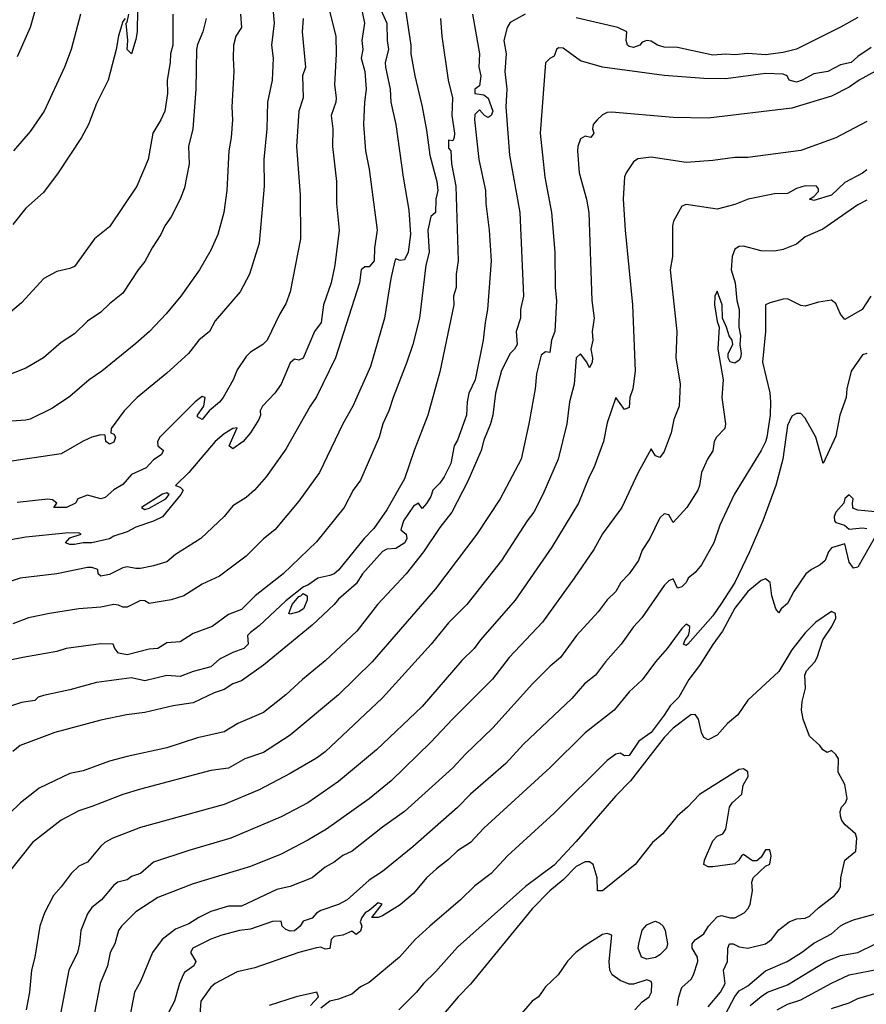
# Model space of a CAD drawing. Header units: metres. Extents: x -46681 to -43747, y -240911 to -237677.
# Tile 461 of 656: x -44111 to -44015, y -239834 to -239722. Entities that reach past the tile are written whole.
import ezdxf

# ---------------------------------------------------------------- set-up
doc = ezdxf.new("R2010")
doc.units = ezdxf.units.M
doc.layers.add('CONTOUR_INDEX', color=1, linetype='Continuous')
doc.layers.add('CONTOUR_INTER', color=3, linetype='Continuous')

msp = doc.modelspace()

# ---------------------------------------------------------------- linework, layer by layer
at = {"layer": 'CONTOUR_INDEX'}
for points, elevation in [([(-44108.6, -239719.44), (-44109.62, -239723.02), (-44111.1, -239726.36)], 125), ([(-44085.74, -239721.52), (-44085.63, -239723.02), (-44086.26, -239724.02), (-44086.52, -239725.02), (-44086.58, -239726.52), (-44086.48, -239728.02), (-44086.72, -239732.02), (-44086.65, -239733.52), (-44086.78, -239735.52), (-44087.07, -239737.02), (-44087.3, -239741.52), (-44087.61, -239744.02), (-44088.32, -239746.52), (-44089.1, -239748.29), (-44090.39, -239750.52), (-44092.49, -239753.52), (-44094.17, -239755.52), (-44096.07, -239757.52), (-44097.6, -239758.89), (-44101.49, -239762.02), (-44102.91, -239763.02), (-44105.1, -239764.92), (-44107.1, -239766.23), (-44109.6, -239767.46), (-44110.1, -239767.61), (-44117.6, -239768.12)], 120), ([(-44069.8, -239721.02), (-44069.11, -239722.52), (-44069.08, -239724.52), (-44068.92, -239725.52), (-44069.3, -239727.02), (-44069.26, -239727.52), (-44068.75, -239730.02), (-44068.64, -239731.52), (-44068.07, -239734.02), (-44067.26, -239740.02), (-44066.6, -239743.75), (-44066.44, -239746.52), (-44066.69, -239748.52), (-44067.1, -239749.39), (-44067.6, -239749.47), (-44068.1, -239749.27), (-44068.21, -239749.52), (-44068.65, -239751.52), (-44069.39, -239756.02), (-44070.96, -239761.52), (-44072.97, -239766.02), (-44074.1, -239768.02), (-44076.74, -239773.52), (-44079.1, -239776.78), (-44081.83, -239780.02), (-44083.1, -239781.05), (-44085.07, -239783.02), (-44088.1, -239785.31), (-44090.1, -239786.2), (-44092.18, -239787.52), (-44093.6, -239787.98), (-44096.1, -239788.4), (-44096.6, -239788.08), (-44097.1, -239788.05), (-44098.6, -239788.82), (-44099.1, -239788.83), (-44099.6, -239788.57), (-44100.1, -239788.51), (-44101.6, -239788.8), (-44104.1, -239789), (-44107.43, -239789.52), (-44109.79, -239790.02), (-44111.6, -239790.69)], 115), ([(-44014.1, -239725.31), (-44015.6, -239726.32), (-44016.36, -239727.02), (-44017.6, -239727.27), (-44019.02, -239728.02), (-44020.6, -239728.28), (-44021.93, -239729.02), (-44022.6, -239729.24), (-44023.43, -239729.02), (-44023.64, -239728.52), (-44024.1, -239728.33), (-44026.1, -239728.26), (-44030.6, -239728.87), (-44033.1, -239728.8), (-44037.6, -239728.48), (-44044.6, -239727.52), (-44047.1, -239726.81), (-44049.1, -239725.37), (-44049.6, -239725.34), (-44049.86, -239725.52), (-44050.1, -239726.29), (-44050.6, -239726.56), (-44051.1, -239727.03), (-44051.7, -239735.02), (-44051.16, -239740.02), (-44050.41, -239744.02), (-44050.04, -239748.52), (-44050, -239752.52), (-44049.86, -239754.02), (-44050.04, -239757.52), (-44050.41, -239758.52), (-44050.6, -239759.91), (-44051.1, -239759.82), (-44051.6, -239760.21), (-44052.1, -239762.35), (-44052.27, -239764.02), (-44052.99, -239768.02), (-44053.87, -239772.02), (-44056.25, -239776.52), (-44058.88, -239780.52), (-44063.6, -239786.72), (-44070.79, -239795.02), (-44074.6, -239798.75), (-44080.1, -239803.33), (-44083.1, -239805.3), (-44085.23, -239806.02), (-44087.1, -239807.1), (-44089.1, -239807.35), (-44097.1, -239809.46), (-44099.1, -239810.07), (-44102.6, -239811.45), (-44104.1, -239811.91), (-44106.1, -239812.98), (-44109.36, -239815.52), (-44112.15, -239819.02)], 110), ([(-44014.16, -239753.52), (-44015.11, -239755.02), (-44017.1, -239756.15), (-44017.6, -239755.58), (-44018.1, -239754.37), (-44018.6, -239753.99), (-44020.1, -239754.21), (-44021.6, -239754.67), (-44022.1, -239754.59), (-44023.6, -239753.84), (-44024.1, -239753.85), (-44025.6, -239754.26), (-44026.1, -239754.5), (-44026.12, -239757.52), (-44026.44, -239761.02), (-44025.6, -239764.49), (-44025.52, -239765.52), (-44025.56, -239767.02), (-44025.96, -239769.52), (-44026.1, -239770.05), (-44026.6, -239771.02), (-44029.67, -239776.02), (-44031.3, -239779.52), (-44031.99, -239781.52), (-44033.37, -239784.02), (-44034.1, -239784.88), (-44034.88, -239785.52), (-44035.1, -239786.02), (-44035.6, -239786.51), (-44036.1, -239786.65), (-44036.6, -239785.61), (-44037.1, -239785.82), (-44037.6, -239786.36), (-44040.14, -239790.02), (-44041.1, -239791.03), (-44042.48, -239793.02), (-44044.29, -239795.02), (-44045.41, -239796.52), (-44046.67, -239797.52), (-44048.1, -239799.16), (-44053.6, -239804.38), (-44055.6, -239806.54), (-44059.6, -239810.04), (-44061.1, -239811.55), (-44066.15, -239816.02), (-44069.6, -239818.83), (-44071.1, -239819.78), (-44073.6, -239822.02), (-44074.6, -239822.55), (-44076.6, -239823.23), (-44077.1, -239823.53), (-44077.6, -239824.12), (-44078.6, -239824.46), (-44078.97, -239825.02), (-44079.6, -239825.54), (-44080.1, -239825.57), (-44080.6, -239825.38), (-44081.01, -239825.02), (-44081.1, -239824.46), (-44082.1, -239824.5), (-44084.6, -239825.36), (-44085.84, -239825.52), (-44087.86, -239826.02), (-44089.1, -239826.48), (-44091.16, -239827.52), (-44091.39, -239828.02), (-44090.8, -239829.02), (-44091.03, -239829.52), (-44092.1, -239830.27), (-44092.25, -239830.52), (-44092.67, -239831.52), (-44093.24, -239833.52), (-44094.28, -239835.52)], 105), ([(-44040.93, -239834.52), (-44040.1, -239833.59), (-44039.31, -239833.02), (-44039.04, -239832.52), (-44039, -239831.52), (-44039.1, -239831.31), (-44039.6, -239831.12), (-44041.1, -239831.58), (-44041.6, -239831.59), (-44042.6, -239831.18), (-44043.51, -239830.52), (-44043.78, -239830.02), (-44043.86, -239829.02), (-44043.55, -239826.02), (-44044.1, -239825.86), (-44044.6, -239825.97), (-44046.6, -239827.2), (-44047.64, -239828.02), (-44048.6, -239828.99), (-44049.65, -239830.52), (-44051.1, -239831.9), (-44051.88, -239833.02), (-44052.6, -239833.54), (-44054.35, -239835.52)], 100), ([(-44024.79, -239834.52), (-44023.6, -239833.88), (-44022.1, -239833.36), (-44018.6, -239831.47), (-44016.6, -239830.55), (-44013.1, -239829.85)], 105)]:
    msp.add_lwpolyline(points, dxfattribs=dict(at, elevation=elevation))
at = {"layer": 'CONTOUR_INTER'}
for points, elevation in [([(-44082.1, -239720.44), (-44081.9, -239722.52), (-44082.22, -239725.02), (-44082.03, -239726.52), (-44082.13, -239729.02), (-44082.66, -239731.52), (-44082.74, -239734.52), (-44083.09, -239738.02), (-44083.06, -239741.02), (-44083.6, -239747.52), (-44084.71, -239751.02), (-44085.75, -239753.02), (-44088.6, -239756.3), (-44089.25, -239757.52), (-44090.48, -239758.52), (-44091.65, -239760.02), (-44094.1, -239762.27), (-44097.45, -239765.02), (-44098.95, -239766.52), (-44100.4, -239768.52), (-44100.46, -239769.02), (-44100.1, -239769.18), (-44099.92, -239769.52), (-44100.1, -239770.1), (-44100.6, -239770.33), (-44101.01, -239770.02), (-44101.1, -239769.29), (-44101.6, -239769.24), (-44102.6, -239769.51), (-44103.6, -239769.97), (-44106.1, -239771.42), (-44115.1, -239772.75)], 119), ([(-44072.07, -239720.52), (-44071.63, -239722.52), (-44071.96, -239724.52), (-44071.85, -239725.52), (-44072.03, -239726.52), (-44071.6, -239728.02), (-44071.47, -239730.02), (-44071.66, -239731.52), (-44071.76, -239734.02), (-44071.55, -239737.02), (-44071.1, -239739.09), (-44070.22, -239746.02), (-44070.51, -239748.02), (-44070.54, -239749.52), (-44071.1, -239750.18), (-44071.6, -239750.19), (-44072.03, -239750.52), (-44072.21, -239752.02), (-44074.95, -239760.52), (-44077.1, -239764.96), (-44077.83, -239766.02), (-44080.6, -239770.89), (-44082.83, -239774.02), (-44084.13, -239775.52), (-44085.1, -239776.37), (-44086.6, -239777.33), (-44087.57, -239778.52), (-44090.23, -239781.02), (-44093.1, -239782.85), (-44094.1, -239783.65), (-44095.6, -239784.14), (-44097.1, -239784.41), (-44097.6, -239784.44), (-44098.6, -239784.22), (-44099.1, -239784.34), (-44100.6, -239785.11), (-44101.6, -239785.28), (-44101.89, -239785.02), (-44101.92, -239784.52), (-44102.6, -239784.32), (-44103.1, -239784.32), (-44106.6, -239785.04), (-44110.75, -239785.52), (-44113.1, -239786.29)], 116), ([(-44067.05, -239720.52), (-44066.37, -239725.02), (-44066.39, -239726.02), (-44065.94, -239728.52), (-44065.09, -239732.02), (-44064.6, -239734.68), (-44064.24, -239737.52), (-44063.45, -239740.52), (-44063.3, -239741.52), (-44063.53, -239742.52), (-44063.57, -239744.02), (-44064.1, -239744.47), (-44064.44, -239746.02), (-44064.3, -239748.52), (-44064.68, -239750.02), (-44065.39, -239756.02), (-44066.16, -239759.02), (-44066.83, -239761.02), (-44068.41, -239765.02), (-44068.87, -239766.52), (-44069.55, -239768.02), (-44070, -239769.52), (-44072.1, -239774.41), (-44072.92, -239775.52), (-44073.95, -239777.52), (-44077.1, -239781.4), (-44080.88, -239785.02), (-44084.05, -239787.52), (-44085.6, -239789.08), (-44087.1, -239789.65), (-44088.95, -239791.02), (-44091.1, -239791.79), (-44092.6, -239792.74), (-44094.1, -239792.86), (-44095.1, -239793.5), (-44096.1, -239793.59), (-44098.6, -239794.22), (-44099.6, -239794.02), (-44100.01, -239793.52), (-44100.18, -239793.02), (-44101.6, -239792.96), (-44105.53, -239793.52), (-44106.6, -239793.83), (-44110.45, -239794.52), (-44112.79, -239795.02)], 114), ([(-44075.66, -239721.02), (-44074.91, -239724.02), (-44074.85, -239726.02), (-44075.06, -239729.52), (-44074.86, -239731.02), (-44074.92, -239731.52), (-44075.42, -239733.02), (-44075.24, -239734.52), (-44075.27, -239736.52), (-44074.81, -239740.52), (-44074.81, -239743.02), (-44074.51, -239746.02), (-44075.01, -239750.02), (-44075.45, -239752.02), (-44076.29, -239754.52), (-44076.57, -239756.52), (-44077.33, -239757.52), (-44078.6, -239760.54), (-44079.1, -239760.77), (-44079.6, -239760.66), (-44080.1, -239761.08), (-44081.13, -239763.52), (-44081.84, -239764.52), (-44083.25, -239766.02), (-44083.48, -239766.52), (-44083.44, -239767.02), (-44083.63, -239767.52), (-44084.6, -239769.03), (-44085.42, -239770.02), (-44086.6, -239770.86), (-44087.01, -239770.52), (-44086.1, -239768.46), (-44086.6, -239768.52), (-44087.6, -239769.16), (-44088.6, -239770.01), (-44091.58, -239773.52), (-44093.11, -239775.02), (-44092.6, -239775.21), (-44092.23, -239775.52), (-44092.49, -239776.02), (-44094.6, -239778.55), (-44095.6, -239779.07), (-44097.6, -239779.73), (-44098.6, -239780.27), (-44100.1, -239780.74), (-44100.6, -239781.06), (-44102.6, -239781.53), (-44103.6, -239781.51), (-44104.6, -239781.71), (-44105.1, -239781.7), (-44105.6, -239781.53), (-44105.1, -239780.94), (-44103.82, -239780.52), (-44104.1, -239780.39), (-44105.6, -239780.41), (-44110.1, -239780.86), (-44116.1, -239781.94)], 117), ([(-44053.4, -239721.52), (-44055.1, -239722.47), (-44055.45, -239723.02), (-44055.84, -239724.52), (-44055.55, -239726.02), (-44055.7, -239728.02), (-44055.49, -239730.02), (-44055.61, -239732.02), (-44055.17, -239737.52), (-44054, -239744.02), (-44053.6, -239753.52), (-44053.92, -239755.02), (-44053.93, -239756.02), (-44054.41, -239757.52), (-44054.3, -239759.02), (-44054.6, -239759.53), (-44055.11, -239760.02), (-44056.1, -239761.96), (-44056.76, -239764.52), (-44057.08, -239767.02), (-44057.34, -239768.02), (-44058.1, -239769.86), (-44058.41, -239771.02), (-44059.91, -239774.52), (-44061.73, -239778.02), (-44063.1, -239779.78), (-44064.96, -239782.52), (-44066.91, -239785.02), (-44070.18, -239788.52), (-44072.51, -239791.52), (-44076.1, -239794.89), (-44078.69, -239797.02), (-44080.6, -239798.78), (-44083.1, -239800.77), (-44086.05, -239802.02), (-44087.6, -239802.96), (-44090.6, -239803.63), (-44094.1, -239804.76), (-44098.6, -239805.76), (-44100.6, -239806.3), (-44103.6, -239807.39), (-44105.1, -239807.68), (-44108.6, -239809.37), (-44110.7, -239811.02), (-44114.6, -239814.76)], 111), ([(-44093.43, -239721.52), (-44093.42, -239725.02), (-44093.69, -239726.02), (-44093.71, -239727.02), (-44094.04, -239729.02), (-44094.01, -239730.52), (-44094.34, -239732.52), (-44094.78, -239733.52), (-44095.67, -239735.02), (-44096.23, -239738.02), (-44097.51, -239741.02), (-44100.6, -239745.66), (-44102.3, -239747.02), (-44104.6, -239750.15), (-44105.1, -239750.39), (-44106.6, -239750.72), (-44108.05, -239751.52), (-44110.6, -239754.29), (-44112.1, -239755.56)], 122), ([(-44059.39, -239721.52), (-44058.59, -239726.02), (-44058.65, -239727.52), (-44058.45, -239728.52), (-44058.6, -239729.65), (-44059.12, -239730.02), (-44059.12, -239730.52), (-44058.1, -239730.67), (-44057.6, -239731.04), (-44057.08, -239732.52), (-44057.25, -239733.02), (-44057.6, -239733.24), (-44058, -239733.02), (-44058.6, -239732.37), (-44059.1, -239732.89), (-44059.15, -239733.52), (-44058.65, -239738.02), (-44057.91, -239741.52), (-44057.86, -239743.02), (-44057.47, -239746.02), (-44057.26, -239749.52), (-44057.68, -239755.02), (-44057.96, -239756.52), (-44058.16, -239758.52), (-44059.09, -239763.02), (-44059.81, -239764.52), (-44060, -239765.52), (-44060.07, -239767.02), (-44061.1, -239769.87), (-44061.45, -239770.52), (-44061.85, -239772.52), (-44062.6, -239774.02), (-44063.1, -239774.76), (-44063.87, -239775.52), (-44064.1, -239776.27), (-44064.6, -239777.06), (-44065.1, -239777.63), (-44065.53, -239777.02), (-44066.1, -239777.37), (-44067.22, -239779.02), (-44067.51, -239780.02), (-44066.9, -239780.52), (-44066.85, -239781.02), (-44067.07, -239781.52), (-44068.1, -239782.17), (-44069.1, -239782.25), (-44069.6, -239782.51), (-44071.89, -239785.02), (-44072.6, -239786.18), (-44074.6, -239787.89), (-44075.1, -239788.52), (-44077.6, -239790.87), (-44083.1, -239795.41), (-44085.6, -239797.18), (-44086.6, -239797.52), (-44087.6, -239798.17), (-44088.71, -239798.52), (-44091.1, -239799.66), (-44093.36, -239800.02), (-44096.6, -239800.78), (-44098.66, -239801.02), (-44101.6, -239801.65), (-44106.82, -239803.02), (-44110.77, -239804.52), (-44111.6, -239805.19)], 112), ([(-44103.91, -239721.52), (-44104.95, -239725.52), (-44105.72, -239727.52), (-44108.02, -239732.52), (-44109.6, -239734.82), (-44111.51, -239737.02)], 124), ([(-44097.44, -239721.02), (-44097.47, -239723.52), (-44097.6, -239724.41), (-44098.1, -239726), (-44098.6, -239725.52), (-44098.51, -239724.52), (-44098.73, -239722.52), (-44098.6, -239722.43), (-44098.42, -239721.52)], 123), ([(-44089.64, -239722.02), (-44090, -239723.52), (-44090.6, -239724.94), (-44090.71, -239725.52), (-44090.8, -239730.02), (-44091.13, -239734.52), (-44091.62, -239736.52), (-44091.57, -239738.52), (-44092.1, -239741.24), (-44092.6, -239742.51), (-44093.62, -239744.52), (-44094.33, -239745.52), (-44094.76, -239746.52), (-44095.77, -239748.02), (-44096.6, -239749.57), (-44097.36, -239750.52), (-44099.1, -239753.19), (-44100.6, -239754.38), (-44101.6, -239755.35), (-44103.1, -239756.34), (-44104.6, -239757.79), (-44106.1, -239758.79), (-44108.1, -239760.51), (-44110.1, -239761.68), (-44112.6, -239762.68)], 121), ([(-44063.03, -239722.02), (-44062.86, -239724.02), (-44062.13, -239729.02), (-44061.67, -239731.02), (-44061.73, -239733.02), (-44061.44, -239735.02), (-44061.48, -239735.52), (-44061.6, -239735.9), (-44062.1, -239735.82), (-44062.12, -239736.52), (-44062.1, -239736.74), (-44061.84, -239737.02), (-44061.75, -239738.52), (-44061.28, -239741.02), (-44061, -239749.52), (-44061.22, -239751.02), (-44061.25, -239752.52), (-44061.54, -239753.52), (-44061.52, -239754.52), (-44063.1, -239762.11), (-44064.47, -239767.02), (-44066.02, -239771.02), (-44067.1, -239774.24), (-44069.1, -239777.75), (-44070.6, -239779.88), (-44071.67, -239781.02), (-44074.6, -239784.63), (-44075.1, -239785.02), (-44075.6, -239785.22), (-44076.93, -239785.52), (-44078.1, -239786.32), (-44078.58, -239786.52), (-44080.6, -239788.1), (-44083.6, -239790.95), (-44084.6, -239791.67), (-44084.95, -239792.02), (-44084.86, -239793.02), (-44085.34, -239793.52), (-44086.6, -239793.95), (-44088.1, -239794.73), (-44089.1, -239795.6), (-44091.1, -239796.13), (-44092.6, -239796.69), (-44094.1, -239796.57), (-44096.6, -239797.17), (-44098.1, -239796.83), (-44102.1, -239797.38), (-44105.1, -239798.2), (-44108.1, -239798.82), (-44108.7, -239799.02), (-44109.1, -239799.41), (-44110.6, -239799.62), (-44111.73, -239800.02)], 113), ([(-44098.81, -239722.02), (-44099.1, -239722.36), (-44099.6, -239723.96), (-44099.86, -239725.52), (-44100.75, -239729.02), (-44102.1, -239731.67), (-44102.98, -239734.02), (-44103.8, -239735.52), (-44106.44, -239739.52), (-44108.1, -239741.74), (-44110.1, -239743.53), (-44111.6, -239745.4)], 123), ([(-44078.61, -239722.02), (-44078.74, -239723.52), (-44078.33, -239727.52), (-44078.67, -239728.52), (-44078.63, -239731.02), (-44079.12, -239732.52), (-44079.37, -239736.52), (-44078.96, -239742.02), (-44078.91, -239747.02), (-44080.08, -239753.02), (-44080.6, -239754.38), (-44081.28, -239755.52), (-44082.7, -239758.52), (-44083.18, -239759.02), (-44084.6, -239759.88), (-44085.1, -239760.36), (-44086.1, -239761.88), (-44086.55, -239763.02), (-44087.71, -239765.02), (-44088.1, -239765.53), (-44089.3, -239766.52), (-44090.09, -239767.52), (-44090.6, -239767.2), (-44090.62, -239767.02), (-44089.89, -239766.02), (-44089.74, -239765.02), (-44090.1, -239764.91), (-44090.88, -239765.52), (-44094.91, -239769.52), (-44095.17, -239770.02), (-44095.1, -239770.52), (-44094.49, -239771.02), (-44094.74, -239771.52), (-44095.6, -239772.08), (-44096.46, -239773.02), (-44098.1, -239773.75), (-44099.1, -239774.89), (-44100.1, -239775.48), (-44101.1, -239776.37), (-44101.6, -239776.51), (-44103.1, -239776.11), (-44104.22, -239776.52), (-44104.48, -239777.02), (-44105.51, -239777.52), (-44106.93, -239777.52), (-44106.6, -239777.02), (-44107.1, -239776.63), (-44107.6, -239776.54), (-44111.1, -239776.94)], 118), ([(-44015.6, -239721.88), (-44017.6, -239723), (-44022.6, -239725.47), (-44024.1, -239725.88), (-44026.1, -239726.13), (-44028.1, -239725.98), (-44029.6, -239726.15), (-44030.6, -239726.07), (-44032.1, -239726.16), (-44036.1, -239725.3), (-44037.6, -239725.27), (-44038.38, -239725.02), (-44039.1, -239724.58), (-44039.6, -239724.51), (-44040.1, -239724.68), (-44040.36, -239725.02), (-44041.1, -239725.31), (-44041.6, -239725.19), (-44041.78, -239725.02), (-44041.92, -239724.52), (-44041.84, -239723.52), (-44042.89, -239723.02), (-44047.6, -239721.92)], 111), ([(-44013.6, -239728), (-44015.45, -239729.02), (-44016.6, -239729.8), (-44018.6, -239730.82), (-44023.1, -239732.17), (-44032.6, -239733.3), (-44036.6, -239733.24), (-44043.6, -239732.62), (-44044.1, -239732.67), (-44044.6, -239732.93), (-44045.24, -239733.52), (-44045.69, -239734.02), (-44045.74, -239734.52), (-44045.6, -239735.02), (-44045.93, -239735.52), (-44046.6, -239735.37), (-44047.1, -239735.67), (-44047.41, -239736.52), (-44047.45, -239737.02), (-44047.26, -239739.52), (-44046.45, -239742.52), (-44046.17, -239744.02), (-44045.83, -239754.02), (-44045.57, -239756.02), (-44045.79, -239757.52), (-44045.71, -239758.52), (-44045.93, -239759.52), (-44045.75, -239760.52), (-44045.8, -239761.02), (-44046.1, -239761.66), (-44046.39, -239761.02), (-44047.1, -239760.07), (-44047.6, -239760.52), (-44047.83, -239763.52), (-44048.37, -239765.52), (-44048.68, -239768.02), (-44049.67, -239772.02), (-44051.39, -239776.02), (-44052.43, -239778.02), (-44053.19, -239779.02), (-44056.1, -239783.51), (-44060.02, -239788.52), (-44062.1, -239790.58), (-44064.07, -239793.02), (-44069.6, -239799.09), (-44076.1, -239805.24), (-44077.1, -239805.95), (-44080.1, -239807.68), (-44083.6, -239809.55), (-44087.6, -239811.21), (-44097.1, -239813.8), (-44100.24, -239815.02), (-44101.14, -239815.52), (-44101.6, -239815.93), (-44103.1, -239817.75), (-44104.1, -239818.2), (-44104.96, -239819.02), (-44106.1, -239820.57), (-44106.98, -239821.52), (-44108, -239823.52), (-44108.52, -239825.02), (-44109.07, -239828.52), (-44109.47, -239830.02), (-44109.71, -239832.52), (-44110.08, -239834.52)], 109), ([(-44014.6, -239733.71), (-44018.1, -239735.54), (-44022.1, -239737), (-44028.1, -239737.77), (-44029.6, -239737.79), (-44032.1, -239738.14), (-44035.1, -239738.36), (-44039.1, -239737.76), (-44040.6, -239737.93), (-44041.1, -239738.28), (-44041.94, -239739.52), (-44042.1, -239739.98), (-44042.26, -239742.52), (-44042.05, -239746.02), (-44041.22, -239754.52), (-44040.89, -239762.02), (-44041.16, -239764.02), (-44041.5, -239765.02), (-44041.6, -239766.15), (-44042.1, -239766.4), (-44043.1, -239765.02), (-44044.1, -239767.9), (-44044.52, -239770.02), (-44045.61, -239773.02), (-44046.13, -239774.02), (-44047.35, -239777.02), (-44050.36, -239782.02), (-44054.54, -239788.02), (-44058.46, -239792.52), (-44059.18, -239793.52), (-44060.6, -239794.87), (-44065.1, -239800.07), (-44070.28, -239805.02), (-44074.6, -239808.61), (-44078.1, -239811.02), (-44081.1, -239812.62), (-44086.84, -239815.02), (-44091.6, -239816.41), (-44095.6, -239817.74), (-44097.1, -239819.04), (-44098.1, -239819.37), (-44098.6, -239819.76), (-44099.66, -239820.02), (-44100.1, -239820.38), (-44101.5, -239822.02), (-44102.6, -239822.9), (-44103.1, -239823.61), (-44103.85, -239825.52), (-44104.01, -239827.02), (-44104.26, -239828.02), (-44105.21, -239830.02), (-44106.65, -239837.52)], 108), ([(-44014.6, -239739.18), (-44015.1, -239739.57), (-44017.1, -239740.61), (-44018.6, -239742.04), (-44020.6, -239742.68), (-44021.1, -239742.53), (-44020.6, -239742.19), (-44020.1, -239741.63), (-44020.1, -239741.34), (-44020.33, -239741.02), (-44021.6, -239741.01), (-44022.6, -239741.29), (-44023.6, -239741.87), (-44025.1, -239741.9), (-44028.09, -239742.52), (-44029.6, -239743.1), (-44031.6, -239743.65), (-44035.1, -239743.1), (-44035.6, -239743.31), (-44036.55, -239745.02), (-44036.67, -239745.52), (-44036.66, -239749.02), (-44036.95, -239750.52), (-44036.16, -239757.52), (-44036.27, -239760.52), (-44035.81, -239763.52), (-44035.92, -239766.02), (-44036.51, -239767.52), (-44036.81, -239769.02), (-44037.6, -239771.13), (-44038.1, -239771.84), (-44038.6, -239771.64), (-44039.1, -239770.84), (-44040.6, -239773.6), (-44042.41, -239777.52), (-44044.6, -239780.48), (-44045.6, -239782.27), (-44047.82, -239785.52), (-44051.45, -239790.52), (-44055.22, -239794.52), (-44057.1, -239797), (-44061.67, -239801.52), (-44064.1, -239804.15), (-44068.6, -239808.52), (-44071.1, -239810.55), (-44075.97, -239814.02), (-44078.1, -239815.26), (-44081.1, -239816.86), (-44084.6, -239818.26), (-44091.1, -239820.23), (-44095.1, -239821.76), (-44097.6, -239823.39), (-44099.25, -239825.02), (-44099.57, -239825.52), (-44100.01, -239827.02), (-44100.53, -239828.02), (-44100.83, -239829.52), (-44101.68, -239831.52), (-44103.61, -239841.52)], 107), ([(-44014.6, -239742.61), (-44015.6, -239743.15), (-44019.6, -239745.92), (-44021.6, -239746.8), (-44022.6, -239747.63), (-44024.1, -239748.22), (-44025.1, -239748.4), (-44026.6, -239748.37), (-44028.6, -239747.84), (-44029.1, -239747.87), (-44029.6, -239748.2), (-44029.88, -239749.02), (-44030.01, -239750.52), (-44029.54, -239752.02), (-44029.36, -239754.02), (-44029.1, -239755.02), (-44029.12, -239757.02), (-44028.93, -239758.02), (-44029.03, -239759.02), (-44028.86, -239760.02), (-44028.95, -239760.52), (-44029.1, -239760.79), (-44029.6, -239761.14), (-44030.1, -239760.98), (-44030.34, -239760.52), (-44030.33, -239760.02), (-44029.81, -239759.02), (-44029.89, -239758.52), (-44030.25, -239758.02), (-44030.52, -239757.02), (-44030.98, -239756.02), (-44031.01, -239754.52), (-44031.6, -239752.97), (-44031.85, -239753.52), (-44031.88, -239754.52), (-44031.6, -239756.4), (-44031.38, -239757.02), (-44031.5, -239759.52), (-44030.93, -239763.02), (-44031.08, -239765.02), (-44030.63, -239768.02), (-44030.73, -239768.52), (-44031.67, -239769.52), (-44031.94, -239770.02), (-44032.1, -239771.06), (-44032.71, -239772.02), (-44033.37, -239773.52), (-44033.6, -239775.01), (-44033.78, -239775.52), (-44035.03, -239777.52), (-44036.6, -239779.22), (-44037.1, -239778.34), (-44037.6, -239778.22), (-44038.1, -239778.69), (-44039.25, -239781.02), (-44040.1, -239782.33), (-44040.54, -239783.52), (-44041.58, -239785.02), (-44042.52, -239786.02), (-44043.1, -239787.02), (-44044.1, -239787.99), (-44045.1, -239789.33), (-44047.57, -239792.02), (-44049.4, -239794.52), (-44050.57, -239795.52), (-44052.55, -239797.52), (-44057.06, -239802.52), (-44060.2, -239805.52), (-44061.6, -239807.04), (-44067.11, -239812.02), (-44069.6, -239813.79), (-44073.03, -239816.52), (-44074.1, -239816.99), (-44075.1, -239817.76), (-44076.1, -239818.31), (-44077.6, -239819.53), (-44080.1, -239820.52), (-44081.6, -239820.86), (-44085.6, -239822.73), (-44087.1, -239822.76), (-44089.1, -239823.37), (-44090.48, -239824.02), (-44091.6, -239824.75), (-44093.1, -239825.36), (-44094.62, -239826.52), (-44095.71, -239828.02), (-44097.1, -239831.28), (-44097.77, -239832.52), (-44098.83, -239838.02)], 106), ([(-44014.6, -239760.01), (-44015.1, -239760.19), (-44016.37, -239762.02), (-44016.86, -239764.02), (-44016.93, -239765.02), (-44017.68, -239767.02), (-44018.1, -239769.42), (-44019.55, -239772.52), (-44020.38, -239769.52), (-44021.6, -239767.36), (-44022.1, -239766.84), (-44022.6, -239766.83), (-44023.1, -239767.13), (-44023.6, -239768.18), (-44024.15, -239772.02), (-44024.92, -239775.02), (-44026.39, -239779.02), (-44027.93, -239782.52), (-44029.59, -239786.02), (-44031.1, -239788.35), (-44032.1, -239789.8), (-44034.92, -239793.02), (-44035.1, -239793.18), (-44035.41, -239793.02), (-44035.24, -239792.52), (-44034.85, -239792.02), (-44034.75, -239791.52), (-44034.71, -239791.02), (-44035.1, -239790.76), (-44035.6, -239791.24), (-44037.28, -239793.52), (-44038.6, -239795), (-44040.1, -239797.07), (-44041.6, -239798.42), (-44043.29, -239800.52), (-44046.6, -239803.06), (-44050.57, -239807.02), (-44058.1, -239813.89), (-44059.59, -239815.52), (-44061.1, -239816.48), (-44062.1, -239817.46), (-44063.47, -239818.52), (-44064.6, -239819.54), (-44066.1, -239821.32), (-44067.6, -239822.6), (-44069.6, -239823.83), (-44070.1, -239824.04), (-44070.83, -239824.02), (-44069.65, -239822.52), (-44070.1, -239822.35), (-44071.1, -239823.24), (-44071.59, -239823.52), (-44071.94, -239824.02), (-44072.14, -239824.52), (-44071.95, -239825.02), (-44072.1, -239825.6), (-44072.6, -239825.97), (-44073.1, -239825.59), (-44074.1, -239826.02), (-44075.1, -239826.18), (-44075.44, -239826.52), (-44075.6, -239827.56), (-44076.1, -239827.61), (-44076.6, -239827.39), (-44077.1, -239827.47), (-44079.1, -239828), (-44084.1, -239829.74), (-44086.1, -239830.21), (-44088.6, -239831.51), (-44089.1, -239831.94), (-44090.22, -239833.52), (-44090.33, -239835.02)], 104), ([(-44094.6, -239775.98), (-44096.97, -239777.52), (-44096.6, -239777.74), (-44096.1, -239777.59), (-44094.22, -239776.52), (-44093.82, -239776.02), (-44094.1, -239775.85), (-44094.6, -239775.98)], 117), ([(-44013.23, -239778.02), (-44015.6, -239777.82), (-44016.1, -239777.61), (-44016.2, -239777.52), (-44016.23, -239777.02), (-44016.15, -239776.52), (-44016.6, -239776.06), (-44017.1, -239776.48), (-44017.19, -239777.02), (-44018.12, -239778.02), (-44018.32, -239778.52), (-44018.27, -239779.02), (-44018.1, -239779.21), (-44017.13, -239779.52), (-44016.6, -239779.98), (-44015.1, -239779.82), (-44014.6, -239779.9)], 103), ([(-44013.76, -239781.02), (-44015.6, -239784.28), (-44016.1, -239784.38), (-44016.6, -239783.7), (-44017.1, -239781.61), (-44018.6, -239782.07), (-44018.95, -239782.52), (-44019.32, -239783.52), (-44019.9, -239784.02), (-44020.88, -239784.52), (-44021.54, -239785.02), (-44022.9, -239787.02), (-44023.6, -239788.4), (-44024.31, -239789.02), (-44024.6, -239789.47), (-44024.93, -239789.02), (-44025.38, -239787.52), (-44025.57, -239786.02), (-44026.1, -239785.59), (-44026.6, -239785.79), (-44028.1, -239787.03), (-44029.6, -239788.93), (-44030.99, -239791.52), (-44032.1, -239793.04), (-44033.6, -239795.44), (-44034.81, -239797.02), (-44035.94, -239799.02), (-44036.95, -239800.02), (-44037.6, -239801.07), (-44039.1, -239803.02), (-44040.48, -239804.02), (-44041.6, -239805.65), (-44042.1, -239805.7), (-44042.6, -239805.38), (-44043.1, -239805.48), (-44044.1, -239806.23), (-44050.1, -239812.21), (-44055.39, -239817.02), (-44057.26, -239819.02), (-44059.1, -239820.43), (-44060.74, -239822.02), (-44064.24, -239825.02), (-44065.89, -239826.52), (-44067.66, -239828.52), (-44071.1, -239831.39), (-44072.1, -239831.89), (-44073.1, -239832.75), (-44074.6, -239833.31), (-44075.6, -239833.52), (-44076.6, -239834.31)], 103), ([(-44078.89, -239787.52), (-44078.6, -239787.28), (-44078.16, -239787.52), (-44078.16, -239788.02), (-44078.56, -239789.02), (-44079.1, -239789.35), (-44080.1, -239789.61), (-44080.23, -239789.52), (-44079.88, -239788.52), (-44079.1, -239787.6), (-44078.89, -239787.52)], 113), ([(-44032.6, -239834.17), (-44031.21, -239832.52), (-44030.67, -239831.52), (-44030.87, -239830.02), (-44030.43, -239829.02), (-44030.38, -239827.52), (-44030.19, -239827.02), (-44029.76, -239827.02), (-44029.1, -239827.37), (-44028.1, -239827.51), (-44026.1, -239827.03), (-44025.44, -239826.52), (-44024.6, -239825.45), (-44023.43, -239824.52), (-44022.6, -239824.17), (-44021.6, -239824.1), (-44021.1, -239823.88), (-44020.1, -239822.92), (-44018.28, -239821.52), (-44017.83, -239821.02), (-44017.58, -239820.52), (-44017.55, -239819.52), (-44017.1, -239817.54), (-44015.83, -239816.52), (-44015.74, -239815.02), (-44015.88, -239814.52), (-44017.04, -239813.52), (-44017.44, -239813.02), (-44017.59, -239812.52), (-44017.64, -239812.02), (-44017.47, -239811.52), (-44017.01, -239811.02), (-44016.82, -239810.52), (-44017.1, -239808.95), (-44017.85, -239807.52), (-44017.8, -239806.02), (-44018.1, -239805.53), (-44018.6, -239805.08), (-44019.1, -239805.3), (-44019.6, -239805.02), (-44019.95, -239804.52), (-44021.1, -239803.45), (-44021.81, -239801.52), (-44022.02, -239800.52), (-44021.94, -239799.52), (-44021.58, -239798.02), (-44021.65, -239796.52), (-44021.45, -239796.02), (-44020.51, -239795.02), (-44020.24, -239794.52), (-44019.58, -239792.52), (-44018.57, -239791.02), (-44018.1, -239790.06), (-44018.15, -239789.52), (-44018.6, -239789.32), (-44020.38, -239790.52), (-44021.6, -239791.73), (-44023.1, -239793.65), (-44024.6, -239796.13), (-44028.1, -239799.37), (-44029.23, -239801.02), (-44030.41, -239802.02), (-44031.6, -239803.35), (-44032.6, -239803.87), (-44033.1, -239803.6), (-44033.36, -239803.02), (-44033.71, -239801.52), (-44034.1, -239801), (-44034.6, -239801.03), (-44036.6, -239802.54), (-44037.6, -239803.61), (-44041.45, -239808.52), (-44043.1, -239810.21), (-44047.6, -239815.42), (-44050.1, -239818.1), (-44053.38, -239820.52), (-44061.1, -239827.41), (-44063.6, -239830.21), (-44064.96, -239831.52), (-44065.75, -239832.52), (-44067.74, -239834.52)], 102), ([(-44036.1, -239834.03), (-44035.94, -239833.02), (-44035.6, -239831.98), (-44034.56, -239831.02), (-44034.28, -239830.52), (-44033.8, -239829.02), (-44033.83, -239828.52), (-44034.42, -239827.52), (-44034.44, -239827.02), (-44034.1, -239826.58), (-44033.1, -239825.89), (-44032.58, -239825.02), (-44031.6, -239823.95), (-44031.1, -239823.82), (-44030.1, -239824.08), (-44029.6, -239824.07), (-44028.51, -239823.52), (-44028.06, -239823.02), (-44027.83, -239822.52), (-44027.59, -239821.02), (-44027.65, -239820.02), (-44027.5, -239819.52), (-44026.1, -239818.21), (-44025.6, -239817.98), (-44025.47, -239817.02), (-44025.6, -239816.35), (-44026.1, -239816.35), (-44026.6, -239817.18), (-44027.1, -239817.62), (-44027.6, -239817.61), (-44028.6, -239816.9), (-44028.84, -239817.02), (-44029.13, -239817.52), (-44029.6, -239817.93), (-44032.1, -239818.29), (-44032.6, -239818.28), (-44033.12, -239818.02), (-44033.02, -239817.52), (-44032.1, -239815.34), (-44031.6, -239814.81), (-44030.95, -239814.52), (-44030.6, -239814.02), (-44030.2, -239811.52), (-44029.89, -239811.02), (-44028.8, -239810.02), (-44028.63, -239809.02), (-44028.06, -239808.02), (-44028.1, -239807.51), (-44028.6, -239807.15), (-44029.1, -239807.23), (-44033.6, -239810.06), (-44034.96, -239811.52), (-44036.13, -239812.52), (-44037.77, -239814.52), (-44038.92, -239815.52), (-44040.9, -239818.02), (-44044.6, -239820.99), (-44045.18, -239821.02), (-44045.22, -239819.52), (-44045.69, -239818.02), (-44046.1, -239817.71), (-44046.6, -239817.72), (-44047.6, -239818.23), (-44049.1, -239819.75), (-44050.6, -239820.99), (-44052.6, -239823.04), (-44059.6, -239831.59), (-44061.01, -239833.02), (-44064.1, -239836.72)], 101), ([(-44038.82, -239824.52), (-44038.6, -239824.46), (-44038.1, -239824.66), (-44037.72, -239825.02), (-44037.51, -239825.52), (-44037.23, -239827.02), (-44037.34, -239827.52), (-44038.1, -239828.26), (-44038.6, -239828.59), (-44039.6, -239828.77), (-44040.2, -239828.52), (-44040.57, -239827.52), (-44040.48, -239827.02), (-44040.1, -239825.48), (-44039.6, -239824.88), (-44038.82, -239824.52)], 101), ([(-44030.66, -239835.02), (-44029.6, -239832.99), (-44029.1, -239832.36), (-44028.1, -239831.8), (-44026.1, -239830.1), (-44023.65, -239829.02), (-44022.03, -239828.02), (-44020.6, -239826.93), (-44018.6, -239825.87), (-44017.6, -239824.97), (-44017.1, -239824.73), (-44016.1, -239824.29), (-44013.6, -239823.6)], 103), ([(-44027.86, -239834.02), (-44026.6, -239833), (-44025.87, -239832.52), (-44023.6, -239831.66), (-44019.24, -239829.02), (-44017.6, -239828.36), (-44015.6, -239828.02), (-44013.6, -239827.01)], 104), ([(-44018.6, -239834.36), (-44016.6, -239833.71), (-44015.6, -239833.22), (-44013.17, -239832.52), (-44007.6, -239831.1), (-44006.1, -239831.14), (-44004.6, -239831.41), (-44002.6, -239831.37), (-44000.1, -239831.77), (-43999.1, -239831.82), (-43997.1, -239832.22), (-43996.49, -239832.02), (-43995.6, -239831.32), (-43993.56, -239832.52), (-43992.1, -239832.87), (-43990.6, -239833.46), (-43989.1, -239833.45), (-43988.1, -239833.89)], 106), ([(-44077.77, -239834.02), (-44076.89, -239833.02), (-44077.06, -239832.52), (-44079.39, -239833.02), (-44082.48, -239834.02)], 103)]:
    msp.add_lwpolyline(points, dxfattribs=dict(at, elevation=elevation))

doc.saveas('drawing.dxf')
